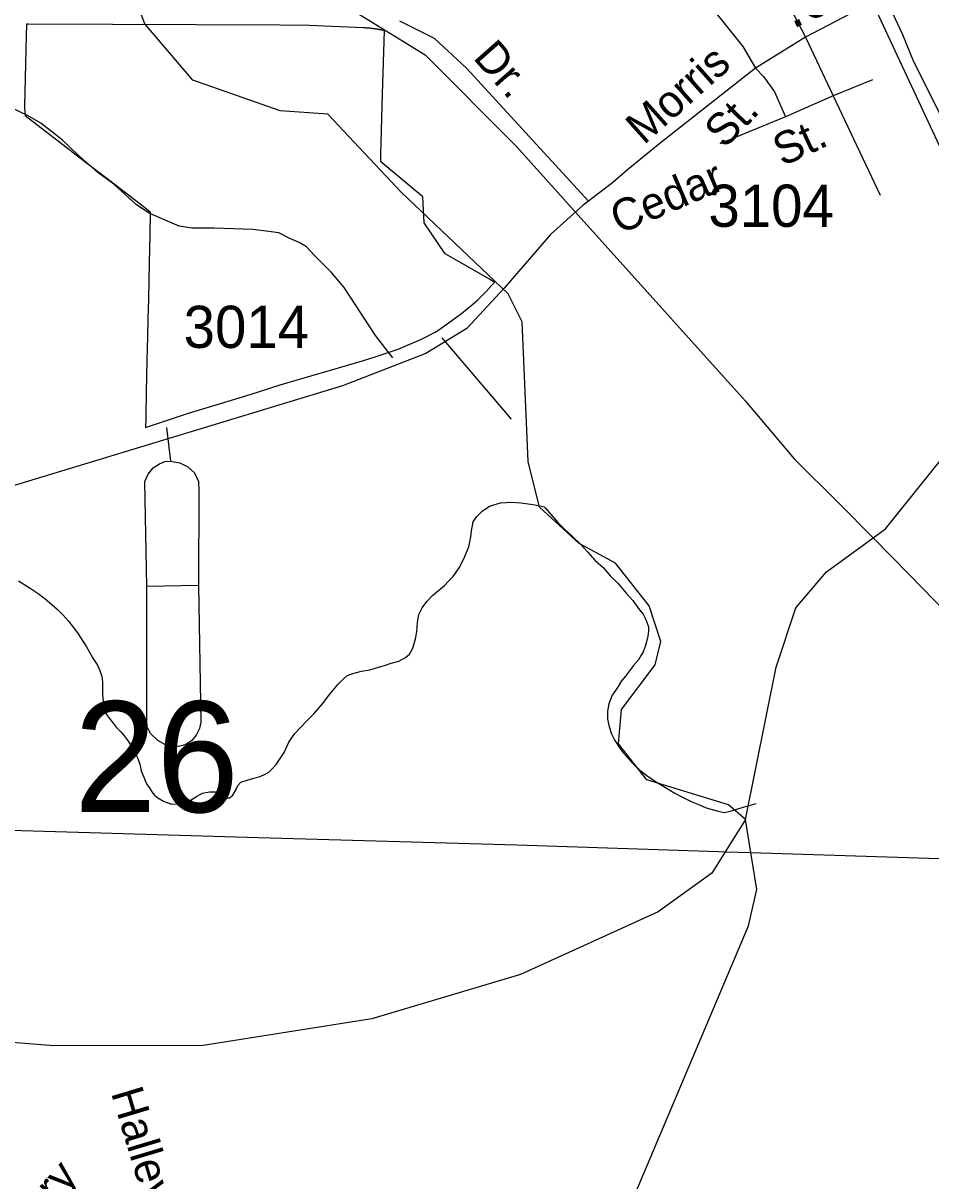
# Model space of a CAD drawing. Extents: x 2001466 to 2224147, y 644118 to 847247.
# Drawn here: x 2049238 to 2051927, y 751088 to 754517 of the extents above; entities that cross this region are included whole.
import ezdxf

# ---------------------------------------------------------------- set-up
doc = ezdxf.new("R2010")
doc.units = 0
for name, color, linetype in [('Exist Boundary Political City Limit New Hole', 7, 'Continuous'), ('Exist Hydrographic Creek Single Shore', 7, 'Continuous'), ('Exist Hydrographic Misc Water Feature', 7, 'Continuous'), ('Exist Railroad Mainline', 7, 'Continuous'), ('Exist Road Non-System Type 51', 7, 'Continuous'), ('Exist Road Non-System Type 51 Label', 7, 'Continuous'), ('Exist Road Primary NC Attributed', 7, 'Continuous'), ('Exist Road Secondary Mileage Hundredths English Label', 7, 'Continuous'), ('Exist Road Secondary Structure Standard Bridge Number Label', 7, 'Continuous'), ('Exist Road Secondary Type 51 Attributed', 7, 'Continuous'), ('Exist Road Secondary Type 51 Label', 7, 'Continuous'), ('Exist Road Secondary Type 51 Number Label', 7, 'Continuous'), ('Exist Utilities Electrical Transmission Line', 7, 'Continuous'), ('Map Preparation Boundary City Limit Buffer Line', 7, 'Continuous')]:
    doc.layers.add(name, color=color, linetype=linetype)

msp = doc.modelspace()

# ---------------------------------------------------------------- linework, layer by layer
at = {"layer": 'Exist Boundary Political City Limit New Hole'}
msp.add_lwpolyline([(2049601.2, 753346.2), (2049600.6, 753319.7), (2049609.1, 753322.3), (2049724.8, 753360.8), (2049911.1, 753417.5), (2050000, 753446.2), (2050243.6, 753516.4), (2050284.2, 753529.4), (2050334.9, 753546.5), (2050349.4, 753551.9), (2050418, 753581.1), (2050459, 753602.1), (2050470, 753608.9), (2050483.8, 753618.3), (2050536.8, 753657.2), (2050570.4, 753684.7), (2050584.4, 753696.9), (2050598, 753709.9), (2050610.9, 753723.2), (2050626.2, 753740.2), (2050634.2, 753749), (2050621.8, 753757.5), (2050488.4, 753833.6), (2050426.6, 753925.3), (2050422.1, 754002.2), (2050297.5, 754106), (2050297.5, 754107.6), (2050298, 754126.6), (2050302.9, 754307.9), (2050309.2, 754494.6), (2050307.2, 754495.1), (2050305.8, 754495.4), (2050303.9, 754495.8), (2050301.9, 754496.2), (2050300.4, 754496.5), (2050298.9, 754496.8), (2050297, 754497.1), (2050295, 754497.5), (2050293.5, 754497.8), (2050292, 754498.1), (2050290.1, 754498.4), (2050288.1, 754498.8), (2050286.1, 754499.1), (2050284.1, 754499.4), (2050282.6, 754499.6), (2050281.1, 754499.8), (2050279.2, 754500.1), (2050277.2, 754500.4), (2050275.2, 754500.6), (2050273.8, 754500.8), (2050272.2, 754500.9), (2050270.2, 754501.2), (2050268.8, 754501.4), (2050267.2, 754501.5), (2050265.2, 754501.8), (2050263.2, 754501.9), (2050261.4, 754502.1), (2050259.4, 754502.2), (2050257.4, 754502.4), (2050255.9, 754502.6), (2050254.4, 754502.6), (2050252.4, 754502.8), (2050250.9, 754502.9), (2050249.4, 754502.9), (2050247.4, 754503.1), (2050245.8, 754503.1), (2050085.8, 754510.3), (2050000, 754510.6), (2049253.6, 754513.6), (2049248, 754513.8), (2049247.2, 754479.6), (2049245.4, 754396.5), (2049242.6, 754270.8), (2049242.6, 754268.7), (2049243.5, 754251.4), (2049244, 754243.2), (2049291.1, 754207), (2049342.9, 754167.3), (2049386.5, 754133.9), (2049430.1, 754100.4), (2049473.8, 754066.9), (2049524.5, 754027.9), (2049593.5, 753975), (2049603.9, 753967), (2049614.9, 753958.6), (2049613.4, 753890.4), (2049611.5, 753808.5), (2049610.2, 753753.6), (2049609.1, 753698.6), (2049607.9, 753643.6), (2049606.6, 753588.6), (2049605, 753517.4), (2049603, 753423.9), (2049601.5, 753356.8), (2049601.2, 753346.2)], dxfattribs=at)
at = {"layer": 'Exist Hydrographic Creek Single Shore'}
for p, q in [((2051378.2, 752158.6), (2051317.7, 752062.8)), ((2051394.2, 752060.4), (2051378.2, 752158.6))]:
    msp.add_line(p, q, dxfattribs=at)
for points in [[(2051378.2, 752158.6), (2051328.1, 752202.3), (2051086.2, 752276.2), (2051002.1, 752382.8), (2051011.1, 752484.3), (2051110.2, 752616.9), (2051127.2, 752685.5), (2051093.1, 752791.1), (2050993.1, 752917.9), (2050885, 752975.9), (2050768.1, 753083.3), (2050734.1, 753218.4), (2050717.1, 753632.2), (2050675, 753715.1), (2050358, 754016.9), (2050141.1, 754247.6), (2049999.2, 754257.2), (2049741, 754347.7), (2049599.1, 754514.7), (2049557.1, 754623.9)], [(2051756.1, 752992.6), (2051793.2, 753019.6), (2051967.1, 753235.9), (2052125.2, 753386.8), (2052132, 753470.7), (2052155.8, 753542.1), (2052190.9, 753593.1), (2052286, 753659.9)], [(2051378.2, 752158.6), (2051469, 752609.6), (2051527, 752785.6), (2051618.1, 752891.9), (2051756.1, 752992.6)], [(2051317.7, 752062.8), (2051278.1, 751999.9), (2051120, 751885), (2050712.1, 751699.8), (2050271.1, 751567.7), (2049771.2, 751489.3), (2049329.1, 751488.5), (2048604.2, 751546), (2048113.1, 751621.7), (2046229.1, 752191.7)], [(2050615, 749561.1), (2050633.2, 749640.9), (2050799.1, 749942.7), (2050856.1, 750259.7), (2050897.1, 750685.4), (2051387.2, 751843.5), (2051412, 751951.3), (2051394.2, 752060.4)]]:
    msp.add_lwpolyline(points, dxfattribs=at)
at = {"layer": 'Exist Hydrographic Misc Water Feature'}
for points in [[(2050291, 752609.4), (2050311.3, 752615.6), (2050328.7, 752621.5), (2050351.1, 752627.5), (2050370.9, 752637.8), (2050382.8, 752647.8), (2050393.1, 752665.7), (2050400.7, 752693.8), (2050405, 752713.8), (2050406.6, 752741.5), (2050410.5, 752765.7), (2050420.8, 752785.6), (2050434.3, 752803.8), (2050450.5, 752821.7), (2050462.4, 752831.7), (2050486.6, 752851.9), (2050498.3, 752863.9), (2050512.6, 752878), (2050530.1, 752904.1), (2050544.2, 752930), (2050558.4, 752966), (2050564.1, 752995.9), (2050566.4, 753013.8), (2050571.9, 753040.1), (2050582.1, 753056), (2050598.1, 753071.9), (2050619.9, 753086), (2050652.3, 753096.1), (2050685.7, 753098.4), (2050713.8, 753096.1), (2050741.7, 753092.3), (2050754.2, 753090.4), (2050782.1, 753084.2)], [(2050782.1, 753084.2), (2050786, 753080.3), (2050802.4, 753060.4), (2050822.1, 753038.3), (2050842.1, 753018.7), (2050865.9, 752996.4), (2050888.3, 752974.7), (2050910.2, 752950.7), (2050932.2, 752926.7), (2050956.6, 752904.8), (2050978.1, 752878.8), (2051000.2, 752858.8), (2051024.6, 752828.7), (2051044.3, 752807), (2051064.4, 752778.9), (2051074.7, 752766.8), (2051080.8, 752754.9), (2051086.4, 752743.1), (2051090.9, 752729), (2051090.5, 752716.9), (2051088.8, 752700.9), (2051084.7, 752684.9), (2051080.8, 752670.9), (2051074.7, 752654.8), (2051068.7, 752644.7), (2051060.9, 752630.9), (2051046.8, 752614.8), (2051022.8, 752582.8), (2051011.1, 752568.7), (2051001.1, 752552.8), (2050993.1, 752540.6), (2050983.2, 752526.7), (2050973.4, 752500.6), (2050969.3, 752478.9), (2050969.1, 752456.7), (2050973.4, 752436.9), (2050981.2, 752412.6), (2050991, 752392.8), (2051003.5, 752372.7), (2051013.6, 752359), (2051043.5, 752324.9), (2051065.2, 752304.9), (2051085.5, 752288.9), (2051111.4, 752271.1), (2051141.5, 752253.2), (2051167.4, 752237.1), (2051193.6, 752223.4), (2051217.6, 752211.3), (2051241.8, 752201.5), (2051261.7, 752193.2), (2051297.4, 752183.3), (2051315.4, 752179.3), (2051333.7, 752183.5), (2051355.4, 752189.5), (2051375.5, 752195.8), (2051409.5, 752205.6)], [(2049224.9, 752865.6), (2049258.5, 752843.4), (2049282.7, 752827.6), (2049303, 752811.6), (2049322.9, 752795.6), (2049338.9, 752781.8), (2049356.8, 752763.7), (2049372.7, 752745.8), (2049390.8, 752723.6), (2049400.8, 752707.9), (2049412.7, 752689.9), (2049425, 752671.8), (2049434.9, 752654), (2049444.9, 752635.9), (2049455, 752621.8), (2049459.3, 752613.8), (2049465, 752600), (2049471.4, 752582), (2049473.2, 752565.9), (2049473.4, 752546), (2049473.4, 752528.1), (2049475.5, 752510), (2049479.4, 752487.9), (2049483.1, 752471.9), (2049493.1, 752458.2), (2049505.2, 752444.2), (2049513.4, 752432), (2049527.8, 752418.1), (2049537.6, 752406), (2049549.3, 752390), (2049557.7, 752378.2), (2049565.5, 752364.1), (2049575.7, 752344.2), (2049583.5, 752322.4), (2049587.4, 752302.3), (2049595.4, 752284.1), (2049603.6, 752264.2), (2049613.7, 752250.5), (2049619.6, 752240.2), (2049627.8, 752230.5), (2049637.5, 752222.5), (2049654.1, 752212.3), (2049677.9, 752204.2), (2049702.1, 752204.6), (2049719.7, 752208.4), (2049735.5, 752216.5), (2049751.7, 752226.7), (2049769.9, 752236.5), (2049789.8, 752240.8), (2049807.5, 752240.5), (2049817.5, 752234.5), (2049829.8, 752228.6), (2049839.9, 752222.6), (2049849.7, 752222.8), (2049859.7, 752230.6), (2049869.8, 752248.9), (2049873.9, 752258.8), (2049883.5, 752268.7), (2049901.6, 752274.9), (2049921.7, 752280.8), (2049937.7, 752284.9), (2049951.4, 752290.9), (2049965.6, 752298.9), (2049975.4, 752307.1), (2049987.5, 752321.1), (2050011.5, 752357.3), (2050025.4, 752387.2), (2050043.3, 752412.9), (2050059.5, 752431.1), (2050079.4, 752451.2), (2050099.2, 752471.3), (2050125.1, 752501.1), (2050147.2, 752529.4), (2050171, 752559.4), (2050187.2, 752575.2), (2050197.1, 752583.5), (2050211.2, 752589.4), (2050240.9, 752597.5), (2050265.1, 752601.5), (2050291, 752609.4)]]:
    msp.add_lwpolyline(points, dxfattribs=at)
at = {"layer": 'Exist Railroad Mainline'}
msp.add_lwpolyline([(2051751.7, 754584), (2051980.2, 754093.5), (2052056.8, 753928), (2052087.9, 753829.8), (2052190.9, 753593.1), (2052315.2, 753358.6), (2052410.8, 753144.7), (2052466.3, 753021.5), (2052506, 752908.7), (2052541.5, 752788), (2052576.6, 752647.3), (2052599.5, 752492.8), (2052612.5, 752348.5), (2052613.4, 752261.9), (2052613.9, 752218.5), (2052607.3, 752092.6), (2052590.4, 751953), (2052568.2, 751845.4), (2052535.9, 751732.1), (2052461.6, 751519.6), (2052380, 751343.2), (2052281.5, 751123.2), (2052147.7, 750844)], dxfattribs=at)
at = {"layer": 'Exist Road Non-System Type 51'}
msp.add_line((2051637.9, 754301.9), (2051777.4, 754007.2), dxfattribs=at)
for points in [[(2051136, 754740.2), (2051370.7, 754447.4), (2051407.5, 754383.3)], [(2050352.8, 754524), (2050456.3, 754472.2), (2050552.1, 754384.1), (2050913.2, 753989.9)], [(2051407.5, 754383.3), (2051431.7, 754359), (2051464.2, 754313.5), (2051496.7, 754239.8)], [(2050333, 753526.1), (2050281.9, 753592.2), (2050239.2, 753657.1), (2050188.8, 753734.1), (2050151.7, 753778.9), (2050102.7, 753827.9), (2050077.3, 753854.4), (2050055.5, 753866.9), (2050027.8, 753879.4), (2049996.1, 753896.1), (2049958.2, 753900.9), (2049918.3, 753905.7), (2049804.4, 753910), (2049738.4, 753909.4), (2049700.5, 753916.1), (2049658.8, 753933), (2049611.3, 753954), (2049573.8, 753978.7), (2049507, 754040.1), (2049459.7, 754075.1), (2049398.8, 754128.3), (2049353.7, 754171.2), (2049290.7, 754220.5), (2049251.2, 754243.3), (2049203.6, 754266.3)], [(2050478.6, 753584.8), (2050683.7, 753344.3)], [(2049662.4, 753319), (2049674.8, 753220.1)], [(2049604.8, 752848.3), (2049598.6, 753159.9), (2049608.2, 753180.9), (2049623.6, 753200.2), (2049642.3, 753212.1), (2049658.2, 753218.4), (2049674.8, 753220.1)], [(2049674.8, 753220.1), (2049702.4, 753215), (2049725.7, 753202.5), (2049745.5, 753185.5), (2049757.4, 753159.3), (2049758.6, 753131.5), (2049758, 752851.1)], [(2049758, 752851.1), (2049764.8, 752447), (2049760.3, 752427.7), (2049751.2, 752407.8), (2049737.6, 752391.9), (2049720.6, 752380.5), (2049699.6, 752374.9), (2049679.7, 752375.4), (2049659.9, 752379.4), (2049637.7, 752391.9), (2049616.7, 752411.8), (2049606, 752432.2), (2049604.3, 752450.4), (2049604.8, 752848.3)], [(2049758, 752851.1), (2049604.8, 752848.3)]]:
    msp.add_lwpolyline(points, dxfattribs=at)
at = {"layer": 'Exist Road Primary NC Attributed'}
msp.add_lwpolyline([(2051786.5, 754606.7), (2051843.2, 754483.5), (2051875.6, 754403.8), (2051982.6, 754191.2), (2052126, 753943.4), (2052249.9, 753727.6), (2052286, 753659.9)], dxfattribs=at)
at = {"layer": 'Exist Road Secondary Type 51 Attributed'}
for points in [[(2046967.8, 761841.2), (2047141.6, 761511.4), (2047585.7, 760728), (2047841.6, 760256.9), (2047978.4, 759978.3), (2048171.5, 759554), (2048338.9, 759204.5), (2048663.9, 758488.7), (2049079.1, 757593.3), (2049243.3, 757321.1), (2049709.9, 756590.8), (2049972.2, 756195.5), (2050258.7, 755846), (2050847.7, 755142.2), (2050974.8, 754958.7), (2051136, 754740.2), (2051362.5, 754848), (2051556.5, 754475)], [(2051751.7, 754584), (2051690.1, 754545.9), (2051556.5, 754475)], [(2051556.5, 754475), (2051407.5, 754383.3), (2051125.1, 754161.1), (2051029, 754082.5), (2050984.5, 754043.8), (2050897.4, 753978), (2050800.7, 753890.9), (2050663.4, 753732.2), (2050553.1, 753612.2), (2050431.2, 753538.6), (2050184.4, 753442.6), (2048297.4, 752870.2), (2048081.9, 752843.8), (2047725.9, 752809), (2047401, 752795.4), (2047186.2, 752793.5), (2047053.7, 752828.1), (2045542.6, 753293.5), (2045137.1, 753407)], [(2051556.5, 754475), (2051637.9, 754301.9)], [(2051754.5, 754349.1), (2051637.9, 754301.9)], [(2051637.9, 754301.9), (2051496.7, 754239.8), (2051302.1, 754159.9)]]:
    msp.add_lwpolyline(points, dxfattribs=at)
at = {"layer": 'Exist Utilities Electrical Transmission Line'}
msp.add_line((2051317.7, 752062.8), (2051394.2, 752060.4), dxfattribs=at)
for points in [[(2049452.4, 755191.7), (2049526.3, 754981.7), (2049838.3, 754787.4), (2050428.9, 754423.3), (2050699.4, 754151.7), (2050882.3, 753948.5)], [(2050882.3, 753948.5), (2051378, 753397.8), (2051522.5, 753226.8), (2051655.8, 753094.1), (2051756.1, 752992.6)], [(2051756.1, 752992.6), (2051863.5, 752883.9), (2052014.3, 752728.8), (2052132.1, 752622.4), (2052517.4, 752290.5), (2052613.4, 752261.9)], [(2049074.9, 752131.1), (2049233.9, 752125.6), (2049935.5, 752105.2), (2050701, 752083.6), (2051298.7, 752063.4), (2051317.7, 752062.8)], [(2051394.2, 752060.4), (2052388, 752029.1), (2052385.5, 751909.1), (2052379.5, 751807.3), (2052367.7, 751721.5), (2052360.9, 751683.6), (2052325.2, 751598.4), (2052302.4, 751558.8)]]:
    msp.add_lwpolyline(points, dxfattribs=at)
at = {"layer": 'Map Preparation Boundary City Limit Buffer Line'}
msp.add_lwpolyline([(2049601.2, 753346.2), (2049600.6, 753319.7), (2049609.1, 753322.3), (2049724.8, 753360.8), (2049911.1, 753417.5), (2050000, 753446.2), (2050243.6, 753516.4), (2050284.2, 753529.4), (2050334.9, 753546.5), (2050349.4, 753551.9), (2050418, 753581.1), (2050459, 753602.1), (2050470, 753608.9), (2050483.8, 753618.3), (2050536.8, 753657.2), (2050570.4, 753684.7), (2050584.4, 753696.9), (2050598, 753709.9), (2050610.9, 753723.2), (2050626.2, 753740.2), (2050634.2, 753749), (2050621.8, 753757.5), (2050488.4, 753833.6), (2050426.6, 753925.3), (2050422.1, 754002.2), (2050297.5, 754106), (2050297.5, 754107.6), (2050298, 754126.6), (2050302.9, 754307.9), (2050309.2, 754494.6), (2050307.2, 754495.1), (2050305.8, 754495.4), (2050303.9, 754495.8), (2050301.9, 754496.2), (2050300.4, 754496.5), (2050298.9, 754496.8), (2050297, 754497.1), (2050295, 754497.5), (2050293.5, 754497.8), (2050292, 754498.1), (2050290.1, 754498.4), (2050288.1, 754498.8), (2050286.1, 754499.1), (2050284.1, 754499.4), (2050282.6, 754499.6), (2050281.1, 754499.8), (2050279.2, 754500.1), (2050277.2, 754500.4), (2050275.2, 754500.6), (2050273.8, 754500.8), (2050272.2, 754500.9), (2050270.2, 754501.2), (2050268.8, 754501.4), (2050267.2, 754501.5), (2050265.2, 754501.8), (2050263.2, 754501.9), (2050261.4, 754502.1), (2050259.4, 754502.2), (2050257.4, 754502.4), (2050255.9, 754502.6), (2050254.4, 754502.6), (2050252.4, 754502.8), (2050250.9, 754502.9), (2050249.4, 754502.9), (2050247.4, 754503.1), (2050245.8, 754503.1), (2050085.8, 754510.3), (2050000, 754510.6), (2049253.6, 754513.6), (2049248, 754513.8), (2049247.2, 754479.6), (2049245.4, 754396.5), (2049242.6, 754270.8), (2049242.6, 754268.7), (2049243.5, 754251.4), (2049244, 754243.2), (2049291.1, 754207), (2049342.9, 754167.3), (2049386.5, 754133.9), (2049430.1, 754100.4), (2049473.8, 754066.9), (2049524.5, 754027.9), (2049593.5, 753975), (2049603.9, 753967), (2049614.9, 753958.6), (2049613.4, 753890.4), (2049611.5, 753808.5), (2049610.2, 753753.6), (2049609.1, 753698.6), (2049607.9, 753643.6), (2049606.6, 753588.6), (2049605, 753517.4), (2049603, 753423.9), (2049601.5, 753356.8), (2049601.2, 753346.2)], dxfattribs=at)

# ---------------------------------------------------------------- texts
at = {"layer": 'Exist Road Non-System Type 51 Label'}
for s, rotation, p in [('Dr.', 311.4647, (2050568.4, 754413.6)), ("Halley's Cir.", 286.7398, (2049497.9, 751349.4)), ('Wiseferry', 48.8978, (2049053.2, 750692.8))]:
    msp.add_text(s, height=95, rotation=rotation, dxfattribs=at).set_placement(p)
at = {"layer": 'Exist Road Secondary Mileage Hundredths English Label'}
msp.add_text('.09', height=125, rotation=24.9535, dxfattribs=at).set_placement((2051517.1, 754498.7))
at = {"layer": 'Exist Road Secondary Structure Standard Bridge Number Label'}
msp.add_text('26', height=328.08, dxfattribs=at).set_placement((2049389.1, 752180.2))
at = {"layer": 'Exist Road Secondary Type 51 Label'}
for s, rotation, p in [('Morris', 41.702, (2051076.9, 754154.5)), ('St.', 45.998, (2051315.9, 754142.5)), (' St.', 24.9535, (2051455.9, 754076.5)), ('Cedar', 23.2404, (2051004.1, 753890.6))]:
    msp.add_text(s, height=95, rotation=rotation, dxfattribs=at).set_placement(p)
at = {"layer": 'Exist Road Secondary Type 51 Number Label'}
for s, p in [('3104', (2051268.3, 753913.7)), ('3014', (2049713.5, 753555))]:
    msp.add_text(s, height=125, dxfattribs=at).set_placement(p)

doc.saveas('drawing.dxf')
